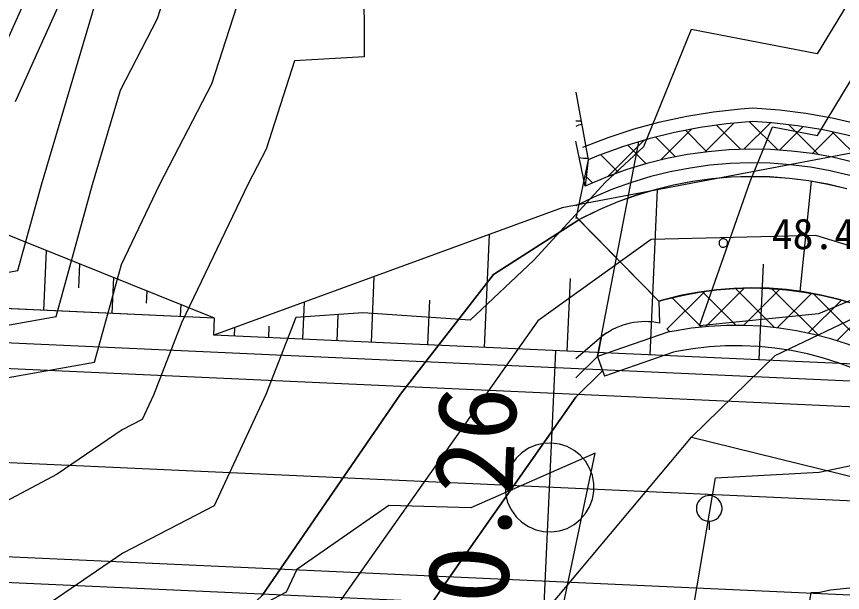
# Model space of a CAD drawing. Extents: x 42655 to 43811, y -141820 to -141156.
# Drawn here: x 43552.64 to 43576.76, y -141349.44 to -141332.6 of the extents above; entities that cross this region are included whole.
import ezdxf

# ---------------------------------------------------------------- set-up
doc = ezdxf.new("R2010")
doc.units = 0
for name, color, linetype in [('D-BMK-HTXT_1', 7, 'Continuous'), ('D-BMK_1', 7, 'Continuous'), ('D-STR-STR4_1', 7, 'Continuous'), ('D-STR-STR5_1', 7, 'Continuous'), ('D-STR_1', 7, 'Continuous'), ('ZE_HICN', 7, 'Continuous'), ('ZE_LWCN', 7, 'Continuous'), ('地形', 7, 'Continuous'), ('現況水路ﾊｯﾁ', 7, 'Continuous')]:
    doc.layers.add(name, color=color, linetype=linetype)

msp = doc.modelspace()

# ---------------------------------------------------------------- linework, layer by layer
at = {"layer": 'D-BMK-HTXT_1'}
msp.add_line((43568.025, -141350.364), (43568.388, -141342.372), dxfattribs=at)
msp.add_lwpolyline([(43566.907, -141346.368), (43566.927, -141346.6), (43566.989, -141346.824), (43567.091, -141347.034), (43567.228, -141347.223), (43567.396, -141347.384), (43567.591, -141347.512), (43567.805, -141347.604), (43568.032, -141347.656), (43568.265, -141347.666), (43568.496, -141347.635), (43568.718, -141347.563), (43568.923, -141347.453), (43569.105, -141347.307), (43569.258, -141347.132), (43569.378, -141346.932), (43569.46, -141346.713), (43569.501, -141346.484), (43569.501, -141346.251), (43569.46, -141346.022), (43569.378, -141345.804), (43569.258, -141345.603), (43569.105, -141345.428), (43568.923, -141345.283), (43568.718, -141345.172), (43568.496, -141345.1), (43568.265, -141345.069), (43568.032, -141345.079), (43567.805, -141345.131), (43567.591, -141345.223), (43567.396, -141345.351), (43567.228, -141345.512), (43567.091, -141345.701), (43566.989, -141345.911), (43566.927, -141346.136), (43566.907, -141346.368)], dxfattribs=at)
at = {"layer": 'D-BMK_1'}
msp.add_lwpolyline([(43648.124, -141349.997), (43439.808, -141340.537)], dxfattribs=at)
at = {"layer": 'D-STR-STR4_1'}
for p, q in [((43571.144, -141342.497), (43571.364, -141337.659)), ((43566.306, -141342.277), (43566.456, -141338.973)), ((43574.332, -141342.642), (43574.459, -141339.838)), ((43563.002, -141342.127), (43563.089, -141340.204)), ((43568.725, -141342.387), (43568.821, -141340.26)), ((43564.654, -141342.202), (43564.713, -141340.895)), ((43561.004, -141342.036), (43561.053, -141340.948)), ((43562.003, -141342.082), (43562.037, -141341.329)), ((43560.005, -141341.991), (43560.02, -141341.655)), ((43559.006, -141341.946), (43559.017, -141341.692))]:
    msp.add_line(p, q, dxfattribs=at)
msp.add_lwpolyline([(43586.948, -141334.715), (43568.578, -141338.198), (43558.398, -141341.918)], dxfattribs=at)
at = {"layer": 'D-STR-STR5_1'}
for p, q in [((43553.506, -141339.439), (43553.426, -141341.192)), ((43554.457, -141340.536), (43554.489, -141339.835)), ((43555.472, -141340.231), (43555.424, -141341.283)), ((43556.439, -141340.977), (43556.455, -141340.627)), ((43557.438, -141341.023), (43557.423, -141341.363))]:
    msp.add_line(p, q, dxfattribs=at)
for points in [[(43558.421, -141341.419), (43548.591, -141337.459), (43528.556, -141337.773), (43518.462, -141339.604)], [(43558.421, -141341.419), (43548.431, -141340.965), (43528.452, -141340.058), (43518.462, -141339.604)]]:
    msp.add_lwpolyline(points, dxfattribs=at)
at = {"layer": 'D-STR_1'}
for p, q in [((43558.421, -141341.419), (43518.462, -141339.604)), ((43558.398, -141341.918), (43558.421, -141341.419)), ((43648.306, -141346.001), (43558.398, -141341.918))]:
    msp.add_line(p, q, dxfattribs=at)
for points in [[(43648.283, -141346.5), (43439.967, -141337.04)], [(43648.249, -141347.25), (43439.933, -141337.79)], [(43647.999, -141352.744), (43439.683, -141343.284)], [(43647.965, -141353.493), (43439.649, -141344.033)]]:
    msp.add_lwpolyline(points, dxfattribs=at)
at = {"layer": 'ZE_HICN'}
msp.add_lwpolyline([(43550.621, -141341.931), (43553.796, -141341.368), (43554.856, -141337.515), (43555.676, -141334.75), (43556.756, -141332.664), (43557.179, -141331.341), (43559.316, -141329.607), (43560.728, -141327.182), (43561.914, -141325.156), (43563.149, -141321.951), (43565.788, -141321.312), (43567.69, -141321.27), (43570.871, -141320.276), (43574.254, -141321.005), (43575.961, -141320.664), (43578.437, -141321.907)], dxfattribs=at)
at = {"layer": 'ZE_LWCN'}
for points in [[(43550.599, -141337.213), (43553.236, -141331.36), (43555.64, -141327.258), (43556.664, -141326.427), (43557.391, -141325.178), (43558.937, -141321.142), (43559.81, -141319.004), (43559.775, -141317.903), (43560.683, -141317.649), (43561.467, -141318.048), (43565.768, -141317.155), (43567.336, -141317.069), (43570.853, -141316.392), (43574.202, -141316.826), (43575.938, -141315.837), (43580.621, -141313.219)], [(43552.605, -141335.083), (43554.285, -141331.355), (43555.648, -141329.029), (43557.548, -141327.487), (43558.897, -141325.171), (43560.696, -141320.472), (43561.082, -141319.471), (43563.076, -141318.988), (43565.774, -141318.428), (43566.246, -141318.402), (43570.858, -141317.514), (43575.25, -141318.084), (43575.947, -141317.687), (43577.826, -141316.637)], [(43550.614, -141340.394), (43552.679, -141340.028), (43553.368, -141337.522), (43554.937, -141332.232), (43555.334, -141331.35), (43555.657, -141330.8), (43558.432, -141328.547), (43560.402, -141325.163), (43560.714, -141324.348), (43562.116, -141320.711), (43565.781, -141319.824), (43566.471, -141319.808), (43569.189, -141318.959), (43570.864, -141318.637), (43573.2, -141318.94), (43575.531, -141319.443), (43575.955, -141319.358), (43576.569, -141319.666), (43581.042, -141319.172)], [(43550.629, -141343.467), (43554.913, -141342.709), (43555.7, -141339.849), (43556.825, -141337.506), (43558.345, -141334.57), (43559.382, -141331.331), (43560.199, -141330.667), (43560.74, -141329.739), (43563.429, -141325.149), (43564.183, -141323.191), (43565.795, -141322.801), (43568.908, -141322.731), (43570.88, -141322.115), (43572.977, -141322.567), (43575.967, -141321.969), (43580.305, -141324.147)], [(43579.554, -141325.073), (43575.974, -141323.275), (43571.699, -141324.129), (43570.889, -141323.955), (43570.127, -141324.193), (43565.802, -141324.289), (43565.217, -141324.431), (43564.943, -141325.142), (43562.771, -141328.85), (43562.783, -141331.315), (43562.794, -141333.78), (43560.76, -141333.898), (43559.934, -141336.477), (43559.408, -141337.494), (43557.467, -141341.535), (43556.637, -141343.669), (43556.307, -141344.381), (43555.723, -141344.683), (43553.829, -141345.983), (43550.649, -141347.666)], [(43576.984, -141325.085), (43575.98, -141324.58), (43573.371, -141325.102), (43573.989, -141327.527), (43575.99, -141326.794), (43577.499, -141331.245), (43576.023, -141333.688), (43572.345, -141332.981), (43570.948, -141336.412), (43569.843, -141337.444), (43567.745, -141339.719), (43565.884, -141341.478), (43562.757, -141341.263), (43560.795, -141341.401), (43559.92, -141343.654), (43558.413, -141346.907), (43555.74, -141348.287), (43553.468, -141349.847)], [(43578.449, -141340.303), (43576.059, -141341.292), (43572.586, -141341.64), (43574.062, -141337.424), (43574.714, -141335.823), (43576.034, -141336.077), (43578.956, -141331.238)], [(43572.426, -141349.757), (43573.051, -141346.084), (43576.081, -141345.923), (43579.876, -141345.121)], [(43560.868, -141356.697), (43561.777, -141355.97), (43561.169, -141350.213), (43565.93, -141351.219), (43568.612, -141349.775), (43569.537, -141345.369), (43565.91, -141346.967), (43563.513, -141346.897), (43560.83, -141348.762), (43560.519, -141349.433), (43559.775, -141349.817), (43560.045, -141350.779), (43558.996, -141355.984), (43560.868, -141356.697)], [(43550.667, -141351.544), (43553.295, -141356.011), (43555.787, -141358.342), (43558.007, -141358.675), (43560.882, -141359.771), (43565.661, -141355.952), (43565.619, -141355.55), (43565.951, -141355.62), (43566.436, -141355.359), (43571.029, -141353.569), (43574.171, -141353.554), (43575.796, -141349.741), (43575.848, -141349.438), (43576.098, -141349.425), (43576.411, -141349.358), (43581.183, -141348.863)]]:
    msp.add_lwpolyline(points, dxfattribs=at)
at = {"layer": '地形'}
for p, q in [((43573.589, -141335.718), (43572.744, -141336.564)), ((43573.084, -141335.776), (43573.793, -141336.485)), ((43574.661, -141335.707), (43573.885, -141336.483)), ((43574.049, -141335.68), (43574.872, -141336.503)), ((43575.612, -141335.816), (43574.922, -141336.506)), ((43575.189, -141335.76), (43576.071, -141336.642)), ((43572.355, -141335.892), (43571.453, -141336.794)), ((43572.173, -141335.926), (43572.804, -141336.557)), ((43576.511, -141335.979), (43575.878, -141336.611)), ((43576.457, -141335.968), (43577.452, -141336.962)), ((43569.612, -141342.544), (43570.811, -141336.263)), ((43570.969, -141336.217), (43569.912, -141337.275)), ((43571.31, -141336.124), (43571.886, -141336.7)), ((43570.489, -141336.363), (43571.029, -141336.903)), ((43569.336, -141336.79), (43568.974, -141338.51)), ((43569.706, -141336.641), (43570.223, -141337.158)), ((43569.278, -141337.274), (43569.464, -141337.46)), ((43575.525, -141340.639), (43575.854, -141337.417)), ((43571.398, -141340.919), (43568.974, -141338.45)), ((43572.748, -141340.63), (43571.637, -141341.741)), ((43572.664, -141340.642), (43573.649, -141341.627)), ((43573.902, -141340.536), (43572.771, -141341.667)), ((43573.628, -141340.546), (43574.773, -141341.69)), ((43574.931, -141340.568), (43573.87, -141341.629)), ((43574.694, -141340.551), (43576.071, -141341.928)), ((43575.867, -141340.692), (43574.859, -141341.7)), ((43571.778, -141340.817), (43572.641, -141341.68)), ((43576.73, -141340.89), (43575.765, -141341.855)), ((43575.902, -141340.699), (43577.703, -141342.499)), ((43577.531, -141341.15), (43576.602, -141342.079)), ((43571.635, -141341.734), (43571.721, -141341.82)), ((43569.612, -141342.544), (43569.809, -141343.111)), ((43569.757, -141342.961), (43568.974, -141343.725)), ((43572.871, -141347.356), (43572.871, -141347.606))]:
    msp.add_line(p, q, dxfattribs=at)
for points in [[(43568.974, -141334.817), (43569.336, -141336.79), (43569.244, -141337.559), (43568.974, -141336.247)], [(43569.181, -141336.421), (43569.92, -141336.134), (43570.674, -141335.887), (43571.439, -141335.679), (43572.214, -141335.511), (43572.996, -141335.385), (43573.785, -141335.299), (43574.141, -141335.274), (43574.92, -141335.329), (43575.695, -141335.424), (43576.464, -141335.56), (43577.224, -141335.737), (43577.975, -141335.952), (43578.713, -141336.207), (43579.437, -141336.5), (43580.144, -141336.83), (43580.833, -141337.197), (43581.502, -141337.6), (43582.149, -141338.037), (43582.611, -141338.38), (43585.842, -141340.589)], [(43568.974, -141335.654), (43569.127, -141335.649)], [(43569.146, -141335.754), (43569.057, -141335.779), (43568.974, -141335.82)], [(43588.937, -141343.115), (43585.618, -141340.921), (43582.375, -141338.703), (43581.763, -141338.254), (43581.128, -141337.837), (43580.472, -141337.453), (43579.796, -141337.105), (43579.104, -141336.792), (43578.396, -141336.516), (43577.674, -141336.278), (43576.941, -141336.078), (43576.199, -141335.916), (43575.449, -141335.793), (43574.694, -141335.71), (43574.144, -141335.674), (43573.375, -141335.741), (43572.61, -141335.847), (43571.852, -141335.993), (43571.103, -141336.179), (43570.365, -141336.404), (43569.639, -141336.667), (43569.336, -141336.79)], [(43647.722, -141358.843), (43628.878, -141354.259), (43624.278, -141352.34), (43610.656, -141352.746), (43600.049, -141357.9), (43584.108, -141344.001), (43579.575, -141340.103), (43575.981, -141339.003), (43571.17, -141339.119), (43567.866, -141341.494), (43559.565, -141353.262), (43554.745, -141358.368), (43544.775, -141360.801), (43537.008, -141359.816), (43506.675, -141352.748), (43493.73, -141352.632), (43456.856, -141354.434), (43449.599, -141354.085), (43443.512, -141351.884), (43435.686, -141346.669), (43422.979, -141336.46), (43420.429, -141335.881), (43409.299, -141338.603)], [(43577.067, -141336.855), (43576.474, -141336.717), (43575.874, -141336.61), (43575.27, -141336.535), (43574.662, -141336.492), (43574.054, -141336.48), (43573.445, -141336.501), (43572.838, -141336.553), (43572.235, -141336.636), (43571.637, -141336.752), (43571.046, -141336.898), (43570.463, -141337.075), (43569.891, -141337.283), (43569.33, -141337.52), (43569.244, -141337.559)], [(43569.071, -141336.718), (43569.197, -141336.744), (43569.326, -141336.738)], [(43576.976, -141337.244), (43576.403, -141337.111), (43575.824, -141337.007), (43575.241, -141336.934), (43574.654, -141336.892), (43574.066, -141336.88), (43573.478, -141336.899), (43572.892, -141336.949), (43572.31, -141337.03), (43571.732, -141337.14), (43571.161, -141337.281), (43570.599, -141337.452), (43570.046, -141337.652), (43569.504, -141337.88), (43568.975, -141338.137), (43568.974, -141338.137)], [(43576.884, -141337.634), (43576.332, -141337.505), (43575.774, -141337.404), (43575.211, -141337.333), (43574.645, -141337.292), (43574.078, -141337.28), (43573.512, -141337.298), (43572.946, -141337.346), (43572.385, -141337.423), (43571.828, -141337.529), (43571.277, -141337.664), (43570.734, -141337.828), (43570.2, -141338.021), (43569.678, -141338.24), (43569.167, -141338.487), (43569.064, -141338.541)], [(43569.064, -141338.541), (43566.57, -141340.141), (43563.849, -141343.645), (43559.817, -141349.531), (43556.034, -141353.072), (43553.691, -141354.812), (43550.208, -141356.373)], [(43573.156, -141339.223), (43573.158, -141339.245), (43573.164, -141339.267), (43573.174, -141339.287), (43573.187, -141339.305), (43573.203, -141339.32), (43573.222, -141339.333), (43573.242, -141339.342), (43573.264, -141339.347), (43573.286, -141339.348), (43573.309, -141339.345), (43573.33, -141339.338), (43573.35, -141339.327), (43573.367, -141339.313), (43573.382, -141339.296), (43573.393, -141339.277), (43573.401, -141339.256), (43573.405, -141339.234), (43573.405, -141339.211), (43573.401, -141339.189), (43573.393, -141339.168), (43573.382, -141339.149), (43573.367, -141339.132), (43573.35, -141339.118), (43573.33, -141339.108), (43573.309, -141339.101), (43573.286, -141339.098), (43573.264, -141339.099), (43573.242, -141339.104), (43573.222, -141339.113), (43573.203, -141339.125), (43573.187, -141339.14), (43573.174, -141339.159), (43573.164, -141339.179), (43573.158, -141339.2), (43573.156, -141339.223)], [(43577.127, -141341.009), (43576.636, -141340.864), (43576.138, -141340.745), (43575.635, -141340.653), (43575.127, -141340.586), (43574.617, -141340.547), (43574.105, -141340.534), (43573.594, -141340.548), (43573.083, -141340.588), (43572.576, -141340.656), (43572.073, -141340.749), (43571.575, -141340.869), (43571.398, -141340.919), (43571.42, -141341.564), (43571.313, -141341.545), (43571.205, -141341.531), (43571.097, -141341.523), (43570.989, -141341.521), (43570.881, -141341.524), (43570.773, -141341.534), (43570.665, -141341.548), (43570.559, -141341.569), (43570.454, -141341.595), (43570.35, -141341.626), (43570.248, -141341.663), (43570.148, -141341.705), (43570.05, -141341.752), (43569.955, -141341.805), (43569.863, -141341.862), (43569.774, -141341.924), (43569.738, -141341.952), (43568.974, -141342.61)], [(43566.426, -141373.01), (43563.752, -141362.675), (43562.241, -141356.985), (43572.353, -141344.896), (43574.794, -141342.515), (43577.351, -141341.296), (43580.663, -141341.47), (43584.731, -141343.096), (43586.475, -141345.302), (43589.555, -141348.902), (43591.417, -141357.328), (43590.72, -141358.373), (43581.538, -141361.691), (43575.495, -141364.478), (43569.393, -141368.775), (43566.426, -141373.01)], [(43582.232, -141346.205), (43579.193, -141343.337), (43578.762, -141343.058), (43578.317, -141342.803), (43577.858, -141342.571), (43577.389, -141342.363), (43576.909, -141342.18), (43576.42, -141342.023), (43575.924, -141341.892), (43575.421, -141341.786), (43574.914, -141341.707), (43574.403, -141341.655), (43573.89, -141341.629), (43573.377, -141341.631), (43572.864, -141341.659), (43572.353, -141341.714), (43571.846, -141341.796), (43571.663, -141341.832), (43569.612, -141342.544), (43568.974, -141343.166)], [(43581.82, -141346.641), (43578.816, -141343.806), (43578.41, -141343.547), (43577.991, -141343.309), (43577.559, -141343.093), (43577.118, -141342.901), (43576.666, -141342.731), (43576.207, -141342.586), (43575.74, -141342.465), (43575.268, -141342.368), (43574.791, -141342.296), (43574.311, -141342.25), (43573.83, -141342.228), (43573.347, -141342.232), (43572.866, -141342.261), (43572.387, -141342.315), (43571.912, -141342.394), (43571.823, -141342.412), (43569.809, -141343.111)], [(43548.002, -141363.315), (43554.828, -141361.42), (43558.013, -141359.601), (43558.847, -141358.464), (43561.578, -141356.266), (43562.386, -141353.265), (43565.173, -141349.143), (43568.974, -141343.725)], [(43572.353, -141344.896), (43585.488, -141348.133), (43588.325, -141347.508)], [(43572.496, -141346.981), (43572.502, -141347.048), (43572.52, -141347.113), (43572.549, -141347.174), (43572.589, -141347.228), (43572.637, -141347.274), (43572.693, -141347.312), (43572.755, -141347.338), (43572.821, -141347.353), (43572.888, -141347.356), (43572.955, -141347.347), (43573.019, -141347.326), (43573.078, -141347.294), (43573.13, -141347.252), (43573.175, -141347.202), (43573.209, -141347.144), (43573.233, -141347.081), (43573.245, -141347.015), (43573.245, -141346.948), (43573.233, -141346.882), (43573.209, -141346.819), (43573.175, -141346.761), (43573.13, -141346.71), (43573.078, -141346.668), (43573.019, -141346.636), (43572.955, -141346.616), (43572.888, -141346.607), (43572.821, -141346.61), (43572.755, -141346.625), (43572.693, -141346.651), (43572.637, -141346.688), (43572.589, -141346.735), (43572.549, -141346.789), (43572.52, -141346.85), (43572.502, -141346.914), (43572.496, -141346.981)]]:
    msp.add_lwpolyline(points, dxfattribs=at)
at = {"layer": '現況水路ﾊｯﾁ'}
for points in [[(43576.887, -141337.637), (43576.335, -141337.507), (43575.776, -141337.407), (43575.214, -141337.336), (43574.648, -141337.295), (43574.081, -141337.283), (43573.514, -141337.301), (43572.949, -141337.348), (43572.387, -141337.425), (43571.83, -141337.532), (43571.28, -141337.667), (43570.737, -141337.831), (43570.203, -141338.023), (43569.68, -141338.243), (43569.064, -141338.541), (43571.401, -141340.921), (43571.578, -141340.872), (43572.076, -141340.752), (43572.579, -141340.658), (43573.086, -141340.591), (43573.596, -141340.55), (43574.108, -141340.537), (43574.62, -141340.549), (43575.13, -141340.589), (43575.637, -141340.655), (43576.141, -141340.748), (43576.639, -141340.867), (43577.129, -141341.012)], [(43559.817, -141349.531), (43563.849, -141343.645), (43566.57, -141340.141), (43569.064, -141338.541), (43571.398, -141340.919), (43571.42, -141341.564), (43571.313, -141341.545), (43571.205, -141341.531), (43571.097, -141341.523), (43570.989, -141341.521), (43570.881, -141341.524), (43570.773, -141341.534), (43570.665, -141341.548), (43570.559, -141341.569), (43570.454, -141341.595), (43570.35, -141341.626), (43570.248, -141341.663), (43570.148, -141341.705), (43570.05, -141341.752), (43569.955, -141341.805), (43569.726, -141341.947), (43569.612, -141342.544), (43569.757, -141342.961), (43568.974, -141343.725), (43565.173, -141349.143), (43562.386, -141353.265)]]:
    msp.add_lwpolyline(points, dxfattribs=at)

# ---------------------------------------------------------------- texts
at = {"layer": 'D-BMK-HTXT_1'}
msp.add_text('NO.26', height=2.3065, rotation=87.3991, dxfattribs=at).set_placement((43566.906, -141351.314))
at = {"layer": '地形'}
msp.add_text('48.46', height=0.8962, dxfattribs=at).set_placement((43574.696, -141339.402))

doc.saveas('drawing.dxf')
